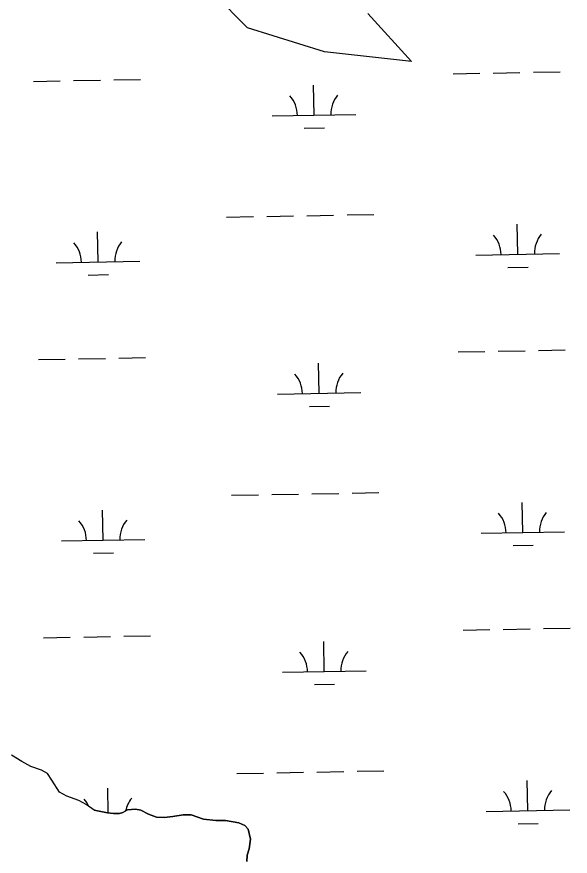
# Model space of a CAD drawing. Extents: x 3925854 to 3964121, y 224593 to 250589.
# Drawn here: x 3954324 to 3954986, y 237442 to 238446 of the extents above; entities that cross this region are included whole.
import ezdxf

# ---------------------------------------------------------------- set-up
doc = ezdxf.new("R2010")
doc.units = 0
for name, color, linetype in [('V-SITE-VEGE', 7, 'Continuous'), ('V-TOPO-SHOR', 7, 'Continuous'), ('V-WETL-SWMP', 7, 'Continuous')]:
    doc.layers.add(name, color=color, linetype=linetype)

msp = doc.modelspace()

# ---------------------------------------------------------------- linework, layer by layer
at = {"layer": 'V-SITE-VEGE'}
msp.add_lwpolyline([(3954744.078, 238449.753), (3954796.114, 238392.337), (3954692.04, 238403.82), (3954600.21, 238432.527), (3954560.422, 238472.717)], dxfattribs=at)
at = {"layer": 'V-TOPO-SHOR'}
for points in [[(3954416.857, 237496.941), (3954406.998, 237503.833), (3954398.562, 237508.541), (3954383.923, 237513.985), (3954375.086, 237518.689), (3954365.954, 237532.779), (3954360.875, 237541.119), (3954353.846, 237544.842), (3954340.812, 237549.503), (3954330.368, 237555.19), (3954317.703, 237563.053)], [(3954416.857, 237496.941), (3954432.469, 237493.904), (3954439.669, 237492.978), (3954446.86, 237493.05), (3954450.843, 237494.289), (3954456.604, 237497.345), (3954466.185, 237498.242), (3954472.591, 237496.909), (3954481.827, 237492.208), (3954491.451, 237488.71), (3954500.243, 237488.399), (3954510.616, 237489.704), (3954523.185, 237491.43), (3954532.774, 237491.328), (3954547.406, 237486.482), (3954562.406, 237484.637), (3954573.592, 237484.752), (3954589.599, 237482.118), (3954596.825, 237478.796), (3954600.863, 237474.442), (3954603.581, 237462.484), (3954602.104, 237450.683), (3954599.78, 237443.468), (3954599.458, 237435.874)]]:
    msp.add_lwpolyline(points, dxfattribs=at)
at = {"layer": 'V-WETL-SWMP'}
for p, q in [((3954845.934, 238377.624), (3954877.929, 238378.206)), ((3954893.926, 238378.496), (3954925.921, 238379.078)), ((3954941.918, 238379.369), (3954973.913, 238379.951)), ((3954344.109, 238368.499), (3954376.104, 238369.081)), ((3954392.101, 238369.372), (3954424.096, 238369.953)), ((3954440.093, 238370.244), (3954472.088, 238370.826)), ((3954679.742, 238328.164), (3954679.087, 238364.158)), ((3954629.75, 238327.255), (3954729.734, 238329.073)), ((3954668.024, 238312.518), (3954692.02, 238312.954)), ((3954575.098, 238206.171), (3954607.093, 238206.752)), ((3954623.09, 238207.043), (3954655.085, 238207.625)), ((3954671.082, 238207.916), (3954703.077, 238208.498)), ((3954719.075, 238208.789), (3954751.069, 238209.37)), ((3954923.279, 238161.751), (3954922.625, 238197.745)), ((3954421.454, 238152.626), (3954420.8, 238188.621)), ((3954873.288, 238160.842), (3954973.271, 238162.66)), ((3954371.463, 238151.717), (3954471.446, 238153.535)), ((3954911.562, 238146.105), (3954935.558, 238146.541)), ((3954409.737, 238136.98), (3954433.733, 238137.416)), ((3954851.982, 238045.004), (3954883.977, 238045.585)), ((3954899.974, 238045.876), (3954931.969, 238046.458)), ((3954947.966, 238046.749), (3954979.961, 238047.331)), ((3954350.157, 238035.879), (3954382.152, 238036.461)), ((3954398.149, 238036.752), (3954430.144, 238037.333)), ((3954446.141, 238037.624), (3954478.136, 238038.206)), ((3954685.79, 237995.544), (3954685.135, 238031.538)), ((3954635.798, 237994.635), (3954735.782, 237996.453)), ((3954674.072, 237979.898), (3954698.068, 237980.334)), ((3954629.138, 237874.423), (3954661.133, 237875.005)), ((3954677.131, 237875.296), (3954709.125, 237875.878)), ((3954725.123, 237876.169), (3954757.117, 237876.75)), ((3954581.146, 237873.551), (3954613.141, 237874.132)), ((3954929.327, 237829.131), (3954928.673, 237865.125)), ((3954427.502, 237820.006), (3954426.848, 237856.001)), ((3954879.336, 237828.222), (3954979.319, 237830.04)), ((3954377.511, 237819.097), (3954477.494, 237820.915)), ((3954415.785, 237804.36), (3954439.781, 237804.796)), ((3954917.61, 237813.485), (3954941.606, 237813.921)), ((3954954.014, 237714.129), (3954986.009, 237714.711)), ((3954404.197, 237704.132), (3954436.192, 237704.713)), ((3954452.189, 237705.004), (3954484.184, 237705.586)), ((3954858.03, 237712.384), (3954890.025, 237712.965)), ((3954906.022, 237713.256), (3954938.017, 237713.838)), ((3954356.205, 237703.259), (3954388.2, 237703.841)), ((3954691.838, 237662.924), (3954691.183, 237698.918)), ((3954641.846, 237662.015), (3954741.83, 237663.833)), ((3954680.12, 237647.278), (3954704.116, 237647.714)), ((3954731.171, 237543.548), (3954763.165, 237544.13)), ((3954587.194, 237540.931), (3954619.189, 237541.512)), ((3954635.187, 237541.803), (3954667.181, 237542.385)), ((3954683.179, 237542.676), (3954715.173, 237543.258)), ((3954935.376, 237496.511), (3954934.721, 237532.505)), ((3954433.434, 237493.78), (3954432.896, 237523.381)), ((3954885.384, 237495.602), (3954985.367, 237497.42)), ((3954923.658, 237480.865), (3954947.654, 237481.301))]:
    msp.add_line(p, q, dxfattribs=at)
msp.add_lwpolyline([(3954599.458, 237435.874), (3954599.78, 237443.468), (3954602.104, 237450.683), (3954603.582, 237462.483), (3954600.864, 237474.441), (3954596.824, 237478.795), (3954589.599, 237482.117), (3954573.592, 237484.751), (3954562.406, 237484.637), (3954547.406, 237486.483), (3954532.774, 237491.328), (3954523.185, 237491.43), (3954510.617, 237489.704), (3954500.243, 237488.4), (3954491.451, 237488.71), (3954481.827, 237492.208), (3954472.59, 237496.908), (3954466.184, 237498.242), (3954456.605, 237497.345), (3954450.843, 237494.29), (3954446.86, 237493.051), (3954439.67, 237492.978), (3954432.469, 237493.904), (3954416.857, 237496.941), (3954406.998, 237503.832), (3954398.561, 237508.541), (3954383.923, 237513.985), (3954375.086, 237518.689), (3954365.953, 237532.779), (3954360.875, 237541.118), (3954353.845, 237544.841), (3954340.813, 237549.503), (3954330.368, 237555.19), (3954317.703, 237563.052)], dxfattribs=at)
for centre, start, end in [((3954624.499, 238327.635), 0.269879, 41.813537), ((3954734.967, 238329.643), 140.269876, 181.813534), ((3954476.68, 238154.106), 140.269876, 181.813534), ((3954868.037, 238161.222), 0.269879, 41.813537), ((3954978.505, 238163.23), 140.269876, 181.813534), ((3954366.212, 238152.097), 0.269879, 41.813537), ((3954630.547, 237995.015), 0.269879, 41.813537), ((3954741.015, 237997.023), 140.269876, 181.813534), ((3954874.085, 237828.602), 0.269879, 41.813537), ((3954984.553, 237830.61), 140.269876, 181.813534), ((3954372.26, 237819.477), 0.269879, 41.813537), ((3954482.728, 237821.486), 140.269876, 181.813534), ((3954636.595, 237662.395), 0.269879, 41.813537), ((3954747.063, 237664.403), 140.269876, 181.813534), ((3954880.133, 237495.982), 0.269879, 41.813537), ((3954990.601, 237497.99), 140.269876, 181.813534), ((3954378.308, 237486.857), 24.485124, 41.813537), ((3954488.776, 237488.865), 140.269876, 168.132738)]:
    msp.add_arc(centre, 35.246, start, end, dxfattribs=at)

doc.saveas('drawing.dxf')
